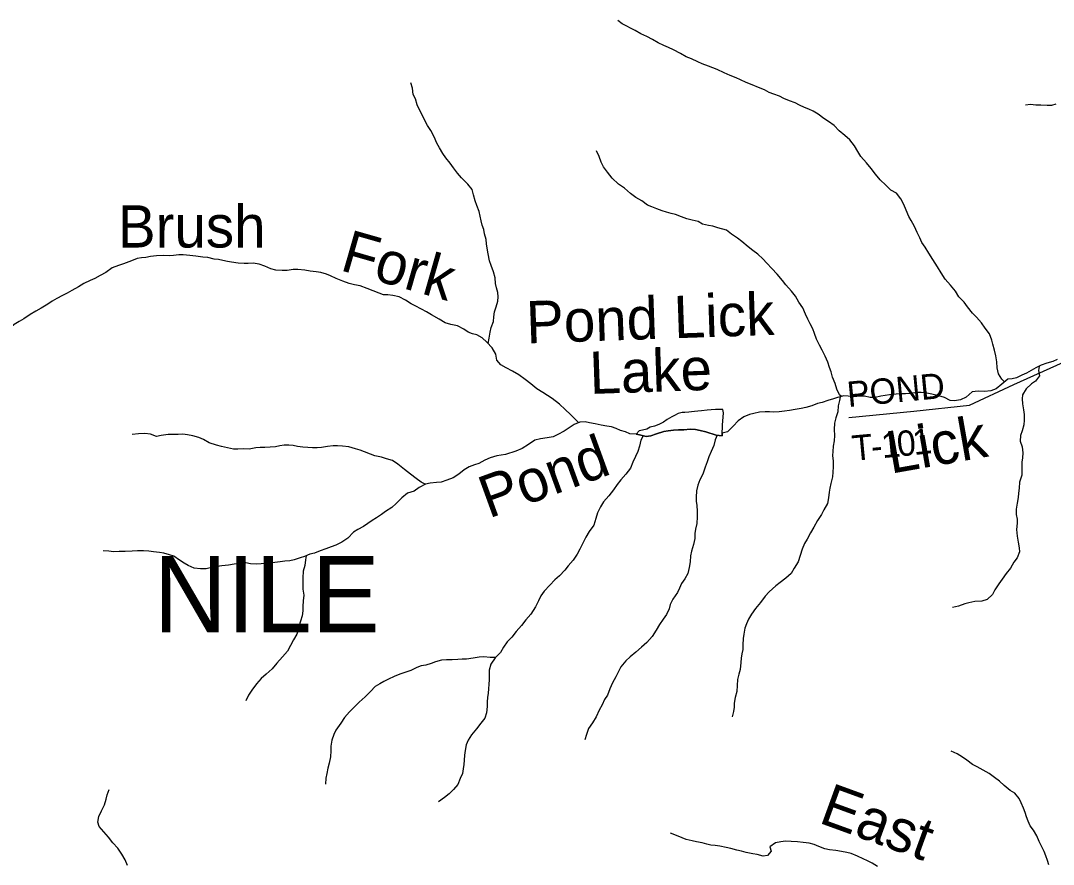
# Model space of a CAD drawing. Extents: x 1624196 to 2029251, y 146837 to 440034.
# Drawn here: x 1768763 to 1780982, y 249407 to 259388 of the extents above; entities that cross this region are included whole.
import ezdxf

# ---------------------------------------------------------------- set-up
doc = ezdxf.new("R2010")
doc.units = 0
for name, color, linetype in [('GM_X_Minor_Lake', 7, 'Continuous'), ('GM_X_Minor_Lake_Text', 7, 'Continuous'), ('GM_X_Minor_River', 7, 'Continuous'), ('GM_X_Minor_River_Text', 7, 'Continuous'), ('GM_X_Township_Road', 7, 'Continuous'), ('GM_X_Township_Road_Text', 7, 'Continuous'), ('GM_X_Township_Text', 7, 'Continuous')]:
    doc.layers.add(name, color=color, linetype=linetype)

msp = doc.modelspace()

# ---------------------------------------------------------------- linework, layer by layer
at = {"layer": 'GM_X_Minor_Lake'}
for points in [[(1777063, 254509), (1777063, 254522), (1777066, 254566), (1777066, 254608), (1777075, 254697), (1777079, 254747), (1777071, 254789), (1777027, 254789), (1776983, 254787), (1776935, 254784), (1776884, 254778), (1776818, 254772), (1776776, 254768), (1776734, 254763), (1776700, 254759), (1776669, 254757), (1776621, 254753), (1776591, 254751), (1776543, 254742), (1776499, 254718), (1776466, 254702), (1776412, 254668), (1776370, 254636), (1776315, 254611), (1776261, 254591), (1776213, 254577), (1776170, 254557), (1776122, 254544), (1776082, 254536), (1776047, 254497)], [(1776047, 254497), (1776086, 254490), (1776166, 254468), (1776220, 254475), (1776288, 254501), (1776372, 254529), (1776423, 254534), (1776487, 254544), (1776548, 254549), (1776610, 254548), (1776686, 254556), (1776749, 254551), (1776803, 254540), (1776871, 254523), (1776993, 254485), (1777062, 254477), (1777063, 254509)]]:
    msp.add_lwpolyline(points, dxfattribs=at)
at = {"layer": 'GM_X_Minor_River'}
for points in [[(1780404, 255115), (1780371, 255145), (1780333, 255210), (1780318, 255280), (1780314, 255352), (1780303, 255422), (1780287, 255489), (1780265, 255559), (1780254, 255609), (1780228, 255683), (1780174, 255748), (1780131, 255814), (1780073, 255879), (1780025, 255929), (1779967, 256004), (1779925, 256058), (1779864, 256121), (1779822, 256189), (1779766, 256260), (1779700, 256330), (1779655, 256403), (1779611, 256475), (1779555, 256564), (1779510, 256636), (1779466, 256708), (1779426, 256763), (1779400, 256819), (1779369, 256881), (1779337, 256952), (1779299, 257022), (1779271, 257072), (1779240, 257147), (1779212, 257211), (1779178, 257281), (1779127, 257346), (1779059, 257384), (1778999, 257443), (1778933, 257503), (1778877, 257572), (1778827, 257638), (1778770, 257705), (1778702, 257781), (1778670, 257838), (1778628, 257908), (1778573, 257977), (1778513, 258031), (1778449, 258084), (1778389, 258148), (1778323, 258193), (1778267, 258229), (1778201, 258280), (1778139, 258316), (1778089, 258342), (1778037, 258361), (1777979, 258387), (1777927, 258415), (1777861, 258440), (1777793, 258468), (1777743, 258493), (1777675, 258519), (1777619, 258539), (1777563, 258568), (1777493, 258596), (1777417, 258629), (1777347, 258655), (1777279, 258688), (1777228, 258712), (1777158, 258737), (1777088, 258769), (1777006, 258810), (1776954, 258830), (1776900, 258850), (1776828, 258877), (1776774, 258899), (1776702, 258936), (1776638, 258960), (1776570, 258999), (1776488, 259043), (1776430, 259072), (1776372, 259094), (1776308, 259124), (1776238, 259165), (1776172, 259199), (1776100, 259232), (1776034, 259270), (1775882, 259351), (1775830, 259388)], [(1774295, 255567), (1774307, 255631), (1774319, 255701), (1774331, 255759), (1774358, 255829), (1774360, 255885), (1774371, 255945), (1774389, 256001), (1774408, 256069), (1774414, 256119), (1774410, 256171), (1774393, 256228), (1774383, 256278), (1774377, 256346), (1774356, 256418), (1774330, 256491), (1774312, 256545), (1774293, 256629), (1774281, 256696), (1774276, 256748), (1774270, 256798), (1774252, 256864), (1774242, 256916), (1774225, 256967), (1774211, 257019), (1774188, 257131), (1774162, 257201), (1774142, 257256), (1774123, 257326), (1774105, 257392), (1774055, 257453), (1773981, 257529), (1773932, 257582), (1773884, 257648), (1773846, 257703), (1773792, 257765), (1773760, 257817), (1773719, 257884), (1773689, 257940), (1773657, 258014), (1773616, 258087), (1773578, 258149), (1773538, 258222), (1773512, 258272), (1773485, 258326), (1773453, 258392), (1773433, 258463), (1773408, 258513), (1773398, 258589), (1773380, 258654)], [(1781012, 258400), (1780960, 258384), (1780908, 258383), (1780835, 258387), (1780773, 258387), (1780711, 258394), (1780651, 258386)], [(1778474, 254942), (1778453, 254960), (1778421, 255028), (1778402, 255096), (1778370, 255169), (1778351, 255233), (1778335, 255283), (1778315, 255347), (1778281, 255418), (1778246, 255490), (1778214, 255550), (1778178, 255621), (1778157, 255687), (1778135, 255741), (1778103, 255800), (1778077, 255856), (1778050, 255914), (1778018, 255989), (1777970, 256057), (1777929, 256130), (1777885, 256186), (1777817, 256263), (1777779, 256313), (1777714, 256389), (1777650, 256456), (1777592, 256518), (1777544, 256569), (1777484, 256627), (1777428, 256668), (1777372, 256714), (1777295, 256775), (1777243, 256813), (1777173, 256860), (1777113, 256908), (1777013, 256937), (1776952, 256957), (1776900, 256963), (1776832, 256980), (1776778, 257010), (1776710, 257027), (1776644, 257045), (1776582, 257066), (1776512, 257096), (1776458, 257108), (1776406, 257121), (1776355, 257139), (1776291, 257163), (1776231, 257186), (1776179, 257204), (1776111, 257255), (1776043, 257297), (1775977, 257342), (1775906, 257406), (1775836, 257453), (1775762, 257523), (1775706, 257596), (1775658, 257660), (1775633, 257715), (1775607, 257779), (1775575, 257849)], [(1775368, 254632), (1775330, 254666), (1775270, 254727), (1775206, 254787), (1775137, 254850), (1775053, 254919), (1774995, 254953), (1774943, 254987), (1774869, 255034), (1774799, 255092), (1774733, 255143), (1774659, 255196), (1774583, 255240), (1774509, 255281), (1774443, 255317), (1774397, 255373), (1774386, 255444), (1774342, 255518), (1774280, 255583), (1774224, 255635), (1774162, 255672), (1774110, 255682), (1774058, 255702), (1774006, 255737), (1773930, 255777), (1773854, 255794), (1773784, 255812), (1773714, 255855), (1773626, 255907), (1773564, 255942), (1773504, 255974), (1773432, 256013), (1773382, 256039), (1773316, 256081), (1773242, 256122), (1773168, 256136), (1773108, 256145), (1773055, 256143), (1773005, 256163), (1772935, 256190), (1772865, 256220), (1772779, 256251), (1772715, 256263), (1772649, 256280), (1772577, 256304), (1772497, 256339), (1772431, 256369), (1772380, 256389), (1772314, 256408), (1772258, 256418), (1772190, 256423), (1772124, 256435), (1772044, 256445), (1771989, 256442), (1771915, 256434), (1771857, 256432), (1771783, 256437), (1771725, 256451), (1771653, 256484), (1771584, 256506), (1771516, 256517), (1771456, 256515), (1771406, 256513), (1771338, 256518), (1771259, 256530), (1771209, 256538), (1771155, 256551), (1771103, 256561), (1771053, 256567), (1770977, 256584), (1770919, 256590), (1770836, 256601), (1770764, 256611), (1770688, 256618), (1770634, 256618), (1770573, 256610), (1770519, 256604), (1770451, 256609), (1770369, 256607), (1770300, 256598), (1770244, 256584), (1770192, 256580), (1770140, 256573), (1770073, 256545), (1769979, 256511), (1769920, 256490), (1769846, 256464), (1769771, 256408), (1769703, 256372), (1769640, 256337), (1769584, 256313), (1769510, 256279), (1769449, 256240), (1769367, 256194), (1769312, 256164), (1769258, 256136), (1769191, 256101), (1769137, 256069), (1769083, 256033), (1769008, 255987), (1768941, 255950)], [(1768941, 255950), (1768877, 255910), (1768802, 255860), (1768746, 255828), (1768688, 255793), (1768625, 255739), (1768574, 255677), (1768532, 255607), (1768499, 255533), (1768471, 255479), (1768458, 255429), (1768454, 255375), (1768450, 255315), (1768437, 255243), (1768431, 255165), (1768426, 255110), (1768420, 255048), (1768403, 254978), (1768403, 254914)], [(1781027, 255378), (1780977, 255356), (1780904, 255335), (1780838, 255311), (1780773, 255279), (1780719, 255250), (1780665, 255216), (1780610, 255192), (1780544, 255164), (1780494, 255151), (1780443, 255145), (1780371, 255089), (1780306, 255031), (1780242, 255008), (1780166, 255002), (1780091, 255004), (1780021, 254997), (1779950, 254935), (1779882, 254901), (1779814, 254890), (1779759, 254896), (1779693, 254928), (1779627, 254949), (1779545, 254969), (1779485, 254980), (1779417, 254990), (1779361, 254987), (1779298, 254977), (1779232, 254973), (1779178, 254972), (1779122, 254968), (1779045, 254960), (1778991, 254955), (1778939, 254945), (1778872, 254931), (1778814, 254929), (1778746, 254944), (1778694, 254946), (1778622, 254939), (1778553, 254945), (1778501, 254949), (1778429, 254930), (1778379, 254914), (1778314, 254894), (1778246, 254872), (1778192, 254859), (1778125, 254831), (1778055, 254811), (1777999, 254800), (1777928, 254786), (1777860, 254774), (1777802, 254767), (1777737, 254759), (1777673, 254755), (1777623, 254762), (1777573, 254762), (1777506, 254756), (1777438, 254741), (1777388, 254727), (1777319, 254701), (1777253, 254654), (1777192, 254592), (1777126, 254524), (1777063, 254509), (1777062, 254477), (1776993, 254485), (1776871, 254523), (1776803, 254540), (1776749, 254551), (1776686, 254556), (1776610, 254548), (1776548, 254549), (1776487, 254544), (1776423, 254534), (1776372, 254529), (1776288, 254501), (1776220, 254475), (1776166, 254468), (1776086, 254490), (1776047, 254497), (1775971, 254498), (1775921, 254523), (1775859, 254541), (1775809, 254565), (1775753, 254582), (1775699, 254592), (1775631, 254604), (1775561, 254619), (1775494, 254631), (1775442, 254640), (1775378, 254636), (1775314, 254610), (1775193, 254531), (1775118, 254491), (1775064, 254465), (1774992, 254452)], [(1780812, 255298), (1780805, 255249), (1780819, 255185), (1780772, 255123), (1780722, 255091), (1780661, 255031), (1780617, 254963), (1780611, 254913), (1780616, 254855), (1780628, 254785), (1780637, 254727), (1780635, 254660), (1780633, 254608), (1780612, 254536), (1780594, 254482), (1780591, 254414), (1780611, 254346), (1780621, 254274), (1780616, 254217), (1780610, 254165), (1780607, 254115), (1780607, 254061), (1780609, 254011), (1780582, 253927), (1780578, 253857), (1780571, 253799), (1780565, 253748), (1780552, 253680), (1780542, 253608), (1780540, 253544), (1780553, 253492), (1780553, 253442), (1780544, 253370), (1780552, 253289), (1780566, 253219), (1780577, 253153), (1780581, 253103), (1780554, 253035), (1780516, 252983), (1780475, 252911), (1780423, 252847), (1780378, 252779), (1780338, 252725), (1780291, 252655), (1780261, 252601), (1780198, 252541), (1780134, 252520), (1780053, 252518), (1779983, 252502), (1779933, 252489), (1779858, 252461), (1779788, 252447)], [(1778459, 254938), (1778451, 254895), (1778436, 254831), (1778432, 254759), (1778409, 254691), (1778393, 254625), (1778388, 254553), (1778392, 254479), (1778389, 254418), (1778377, 254356), (1778373, 254292), (1778370, 254242), (1778376, 254178), (1778375, 254108), (1778373, 254046), (1778367, 253992), (1778350, 253913), (1778338, 253859), (1778329, 253809), (1778323, 253743), (1778310, 253675), (1778268, 253601), (1778237, 253545), (1778191, 253473), (1778148, 253397), (1778107, 253327), (1778069, 253255), (1778038, 253203), (1778010, 253137), (1777985, 253059), (1777961, 252985), (1777914, 252909), (1777878, 252847), (1777817, 252793), (1777750, 252740), (1777698, 252700), (1777619, 252630), (1777571, 252578), (1777516, 252506), (1777457, 252435), (1777411, 252365), (1777374, 252309), (1777350, 252253), (1777330, 252203), (1777319, 252131), (1777313, 252080), (1777308, 252004), (1777306, 251948), (1777297, 251898), (1777289, 251846), (1777285, 251794), (1777276, 251714), (1777260, 251656), (1777245, 251592), (1777239, 251523), (1777236, 251453), (1777218, 251381), (1777205, 251315), (1777205, 251265), (1777199, 251215), (1777180, 251151)], [(1774992, 254452), (1774915, 254442), (1774847, 254426), (1774770, 254375), (1774696, 254325), (1774621, 254295), (1774501, 254256), (1774448, 254246), (1774396, 254239), (1774320, 254215), (1774257, 254189), (1774185, 254149), (1774134, 254132), (1774068, 254108), (1774012, 254076), (1773947, 254022), (1773879, 253981), (1773806, 253951), (1773740, 253929), (1773683, 253924), (1773607, 253916), (1773553, 253906), (1773480, 253865), (1773418, 253821), (1773341, 253799), (1773273, 253742), (1773206, 253674), (1773154, 253628), (1773081, 253582), (1773031, 253544), (1772972, 253507), (1772922, 253475), (1772872, 253439), (1772819, 253403), (1772753, 253370), (1772702, 253336), (1772634, 253266), (1772563, 253220), (1772493, 253183), (1772438, 253165), (1772376, 253141), (1772307, 253117), (1772239, 253090), (1772185, 253076), (1772120, 253050), (1772070, 253033), (1772000, 253011), (1771947, 252997), (1771889, 252995), (1771835, 252986), (1771769, 252976), (1771716, 252972), (1771666, 252967), (1771608, 252961), (1771558, 252957), (1771484, 252962), (1771427, 252972), (1771371, 252968), (1771291, 252959), (1771222, 252947), (1771142, 252940), (1771088, 252932), (1771038, 252924), (1770959, 252902), (1770893, 252901), (1770815, 252911), (1770747, 252944), (1770697, 252968), (1770643, 253005), (1770575, 253053), (1770525, 253067), (1770457, 253088), (1770407, 253098), (1770334, 253103), (1770280, 253111), (1770218, 253115), (1770146, 253114), (1770081, 253112), (1770001, 253108), (1769927, 253107), (1769863, 253105), (1769806, 253110), (1769738, 253116)], [(1773550, 253905), (1773503, 253929), (1773441, 253973), (1773375, 254024), (1773305, 254078), (1773227, 254141), (1773163, 254183), (1773093, 254206), (1773031, 254222), (1772955, 254239), (1772903, 254259), (1772831, 254287), (1772779, 254308), (1772727, 254322), (1772646, 254345), (1772572, 254355), (1772514, 254357), (1772462, 254358), (1772392, 254352), (1772321, 254338), (1772271, 254333), (1772215, 254333), (1772163, 254337), (1772100, 254342), (1772038, 254350), (1771986, 254362), (1771936, 254367), (1771880, 254367), (1771830, 254359), (1771777, 254348), (1771717, 254344), (1771651, 254340), (1771597, 254339), (1771544, 254333), (1771468, 254319), (1771400, 254322), (1771332, 254318), (1771281, 254320), (1771209, 254333), (1771139, 254349), (1771081, 254364), (1770995, 254392), (1770925, 254431), (1770873, 254455), (1770801, 254475), (1770737, 254488), (1770682, 254496), (1770626, 254492), (1770508, 254493), (1770427, 254482), (1770369, 254470), (1770301, 254496), (1770231, 254505), (1770159, 254499), (1770084, 254494)], [(1776128, 254478), (1776101, 254425), (1776087, 254355), (1776066, 254289), (1776036, 254233), (1776007, 254163), (1775977, 254093), (1775922, 254023), (1775863, 253954), (1775821, 253902), (1775778, 253836), (1775722, 253766), (1775661, 253694), (1775623, 253636), (1775590, 253566), (1775570, 253498), (1775543, 253418), (1775490, 253346), (1775450, 253278), (1775415, 253206), (1775381, 253136), (1775348, 253076), (1775299, 253006), (1775243, 252938), (1775202, 252886), (1775140, 252819), (1775083, 252773), (1775025, 252711), (1774958, 252639), (1774919, 252585), (1774891, 252525), (1774856, 252455), (1774798, 252367), (1774741, 252300), (1774690, 252234), (1774626, 252162), (1774573, 252094), (1774520, 252040), (1774478, 251978), (1774439, 251912), (1774377, 251852), (1774328, 251776), (1774308, 251706), (1774305, 251656), (1774305, 251588), (1774302, 251538), (1774300, 251484), (1774294, 251434), (1774285, 251380), (1774281, 251330), (1774281, 251273), (1774274, 251201), (1774256, 251135), (1774209, 251077), (1774157, 251011), (1774098, 250940), (1774057, 250878), (1774035, 250822), (1774024, 250752), (1774016, 250699), (1774012, 250639), (1774005, 250587), (1773999, 250537), (1773993, 250483), (1773964, 250421), (1773934, 250353), (1773883, 250291), (1773833, 250243), (1773778, 250196), (1773707, 250146)], [(1777005, 254484), (1776981, 254430), (1776964, 254360), (1776933, 254292), (1776907, 254228), (1776887, 254170), (1776864, 254106), (1776833, 254024), (1776801, 253956), (1776776, 253892), (1776760, 253826), (1776755, 253752), (1776757, 253702), (1776763, 253652), (1776766, 253585), (1776768, 253517), (1776763, 253439), (1776747, 253371), (1776741, 253321), (1776738, 253263), (1776726, 253191), (1776699, 253113), (1776689, 253056), (1776686, 252986), (1776674, 252918), (1776657, 252846), (1776621, 252784), (1776582, 252728), (1776558, 252674), (1776533, 252622), (1776479, 252544), (1776450, 252480), (1776438, 252428), (1776403, 252362), (1776367, 252308), (1776322, 252244), (1776282, 252176), (1776235, 252103), (1776172, 252033), (1776110, 251977), (1776041, 251919), (1775975, 251863), (1775924, 251814), (1775865, 251742), (1775827, 251674), (1775806, 251624), (1775766, 251554), (1775733, 251482), (1775705, 251408), (1775670, 251356), (1775644, 251296), (1775609, 251230), (1775571, 251154), (1775528, 251082), (1775481, 251014), (1775457, 250944), (1775440, 250882)], [(1772140, 253058), (1772132, 253008), (1772126, 252944), (1772107, 252876), (1772101, 252796), (1772100, 252663), (1772113, 252593), (1772107, 252523), (1772102, 252457), (1772102, 252407), (1772094, 252345), (1772075, 252285), (1772057, 252233), (1772045, 252182), (1772030, 252130), (1771990, 252062), (1771955, 251996), (1771920, 251929), (1771862, 251861), (1771793, 251787), (1771738, 251719), (1771668, 251657), (1771609, 251605), (1771553, 251544), (1771498, 251468), (1771461, 251408), (1771427, 251342)], [(1774379, 251854), (1774317, 251855), (1774242, 251861), (1774190, 251859), (1774118, 251846), (1774037, 251836), (1773987, 251833), (1773937, 251831), (1773869, 251827), (1773801, 251826), (1773742, 251822), (1773672, 251804), (1773622, 251783), (1773557, 251765), (1773503, 251755), (1773451, 251735), (1773378, 251702), (1773308, 251678), (1773251, 251656), (1773181, 251631), (1773115, 251599), (1773062, 251569), (1773012, 251541), (1772957, 251510), (1772901, 251452), (1772838, 251388), (1772770, 251326), (1772709, 251268), (1772653, 251213), (1772596, 251145), (1772551, 251079), (1772493, 250995), (1772468, 250943), (1772446, 250875), (1772433, 250805), (1772435, 250751), (1772430, 250680), (1772414, 250606), (1772399, 250546), (1772387, 250482), (1772376, 250426), (1772372, 250354)], [(1780930, 249403), (1780913, 249453), (1780893, 249509), (1780873, 249560), (1780845, 249614), (1780814, 249676), (1780786, 249743), (1780746, 249811), (1780709, 249863), (1780683, 249916), (1780663, 249970), (1780647, 250020), (1780628, 250072), (1780600, 250135), (1780576, 250185), (1780524, 250251), (1780470, 250282), (1780399, 250340), (1780343, 250391), (1780287, 250433), (1780221, 250480), (1780151, 250522), (1780081, 250559), (1780027, 250587), (1779959, 250640), (1779907, 250676), (1779843, 250714), (1779773, 250747)], [(1769677, 249906), (1769688, 249974), (1769719, 250042), (1769755, 250112), (1769776, 250178), (1769788, 250230), (1769812, 250292)], [(1770029, 249393), (1770000, 249461), (1769960, 249527), (1769914, 249600), (1769855, 249660), (1769801, 249727), (1769749, 249791), (1769693, 249854), (1769677, 249906)], [(1778477, 249561), (1778409, 249570), (1778332, 249578), (1778276, 249592), (1778208, 249619), (1778150, 249643), (1778094, 249658), (1778022, 249666), (1777956, 249674), (1777881, 249679), (1777811, 249681), (1777759, 249672), (1777693, 249660), (1777628, 249616), (1777644, 249564), (1777601, 249512), (1777547, 249504), (1777479, 249523), (1777425, 249533), (1777349, 249546), (1777293, 249562), (1777236, 249576), (1777164, 249593), (1777112, 249607), (1777036, 249624), (1776982, 249630), (1776930, 249634), (1776880, 249644), (1776825, 249661), (1776759, 249675), (1776709, 249684), (1776639, 249700), (1776589, 249720), (1776523, 249747), (1776453, 249775)], [(1778903, 249382), (1778837, 249423), (1778783, 249449), (1778733, 249473), (1778663, 249504), (1778591, 249534), (1778537, 249549), (1778477, 249561)]]:
    msp.add_lwpolyline(points, dxfattribs=at)
at = {"layer": 'GM_X_Township_Road'}
msp.add_lwpolyline([(1778562, 254695), (1779329, 254769), (1779991, 254839), (1780516, 255082), (1781611, 255575)], dxfattribs=at)

# ---------------------------------------------------------------- texts
at = {"layer": 'GM_X_Minor_Lake_Text'}
for s, p in [('Pond Lick', (1774752, 255569)), ('Lake', (1775501, 254971))]:
    msp.add_text(s, height=500, rotation=2.0027, dxfattribs=at).set_placement(p)
at = {"layer": 'GM_X_Minor_River_Text'}
for s, rotation, p in [('Brush', 0.0017, (1769914, 256704)), ('Fork', 344.0006, (1772529, 256439)), ('Lick', 10.003, (1779056, 254027)), ('Pond', 20.003, (1774302, 253496)), ('East', 339.9957, (1778191, 249905))]:
    msp.add_text(s, height=500, rotation=rotation, dxfattribs=at).set_placement(p)
at = {"layer": 'GM_X_Township_Road_Text'}
for s, rotation, p in [('POND', 5.4865, (1778555, 254816)), ('1', 5.3316, (1778960, 254212)), ('0', 5.5541, (1779145, 254230)), ('1', 6.4854, (1779334, 254248)), ('T', 5.2573, (1778613, 254180)), ('-', 5.2702, (1778837, 254201))]:
    msp.add_text(s, height=300, rotation=rotation, dxfattribs=at).set_placement(p)
at = {"layer": 'GM_X_Township_Text'}
msp.add_text('NILE', height=900, rotation=0, dxfattribs=at).set_placement((1770335, 252153))

doc.saveas('drawing.dxf')
